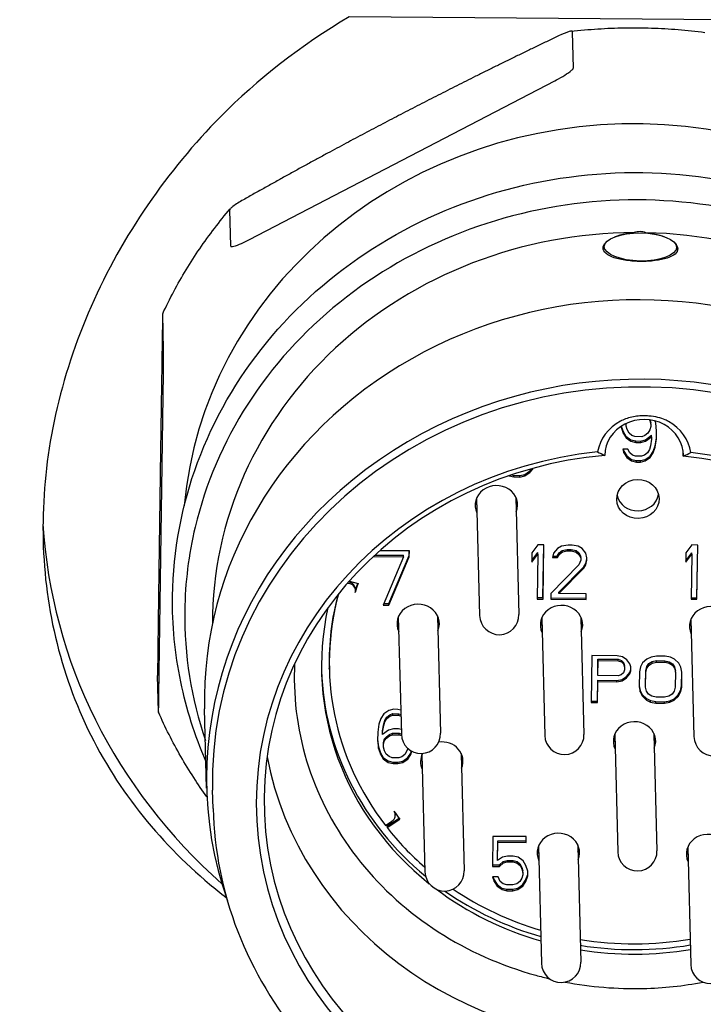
# Model space of a CAD drawing. Header units: inches. Extents: x 24 to 1128, y -74 to 748.
# Tile 472 of 557: x 403.782 to 404.467, y 517.918 to 518.905. Entities that reach past the tile are written whole.
import ezdxf

# ---------------------------------------------------------------- set-up
doc = ezdxf.new("R2010")
doc.units = ezdxf.units.IN
doc.header["$LTSCALE"] = 32
doc.header["$MEASUREMENT"] = 0
doc.layers.add('Dimension (ANSI)', color=7, linetype='Continuous', lineweight=25)
doc.layers.add('Visible (ANSI)', color=7, linetype='Continuous', lineweight=30)
doc.styles.add('Note Text (ANSI)', font='tahoma.ttf')
doc.dimstyles.new('Architectural (ANSI)', dxfattribs={"dimscale": 32, "dimtxt": 0.125, "dimasz": 0.098425, "dimexe": 0.125, "dimexo": 0.0625, "dimgap": 0.031496, "dimtad": 0, "dimtih": 1, "dimtoh": 1, "dimdec": 4, "dimrnd": 1e-08, "dimzin": 3, "dimdsep": 46, "dimlunit": 4, "dimtxsty": 'Note Text (ANSI)', "dimcen": 0.09, "dimdle": 0.393701, "dimclrd": 256, "dimclre": 256, "dimclrt": 256, "dimadec": 0, "dimazin": 3, "dimtfac": 0.96, "dimtofl": 0, "dimtmove": 0, "dimatfit": 3, "dimfxl": 1, "dimfrac": 2, "dimtolj": 1, "dimtzin": 12, "dimlwd": -1, "dimlwe": -1, "dimarcsym": 0})

# ---------------------------------------------------------------- blocks, each defined once
blk = doc.blocks.new('*D22')
at = {"layer": 'Defpoints', "color": 0, "transparency": 16777216}
for p in [(449.63555, 707.27291), (363.01247, 481.71141), (485.53905, 481.71141)]:
    blk.add_point(p, dxfattribs=at)
at = {"layer": 'Dimension (ANSI)', "transparency": 16777216}
for p, q in [((447.63555, 707.27291), (359.01247, 707.27291)), ((363.01247, 704.12331), (363.01247, 605.02522)), ((363.01247, 484.86102), (363.01247, 597.9591)), ((483.53905, 481.71141), (359.01247, 481.71141))]:
    blk.add_line(p, q, dxfattribs=at)
for points in [[(362.48753, 704.12331), (363.5374, 704.12331), (363.01247, 707.27291)], [(362.48753, 484.86102), (363.5374, 484.86102), (363.01247, 481.71141)]]:
    blk.add_solid(points, dxfattribs=at)
at = {"layer": 'Dimension (ANSI)', "transparency": 16777216, "insert": (349.86405, 604.01735), "char_height": 4, "attachment_point": 1, "style": 'Note Text (ANSI)'}
blk.add_mtext('\\A1;18\'-9 9/16"', dxfattribs=at)

msp = doc.modelspace()

# ---------------------------------------------------------------- linework, layer by layer
at = {"layer": 'Visible (ANSI)'}
for p, q in [((404.69083, 518.90317), (404.11197, 518.90783)), ((404.33667, 518.85653), (404.33574, 518.89297)), ((404.01204, 518.68463), (404.31801, 518.84372)), ((403.99321, 518.67795), (403.99228, 518.71439)), ((404.36797, 518.67926), (404.36672, 518.67522)), ((404.4399, 518.67825), (404.44104, 518.67417)), ((403.926, 518.57359), (403.92507, 518.61003)), ((403.92126, 518.22766), (403.9258, 518.55073)), ((404.3847, 518.49743), (404.38469, 518.49635)), ((404.38469, 518.49635), (404.38657, 518.49055)), ((404.38476, 518.49747), (404.38654, 518.49199)), ((404.38959, 518.49891), (404.38961, 518.50019)), ((404.38962, 518.49747), (404.38959, 518.49891)), ((404.38962, 518.49747), (404.38966, 518.49979)), ((404.39056, 518.49399), (404.38962, 518.49747)), ((404.38966, 518.49979), (404.38965, 518.50021)), ((404.38966, 518.49979), (404.3898, 518.50028)), ((404.41287, 518.50389), (404.41332, 518.50307)), ((404.41423, 518.49727), (404.41319, 518.49381)), ((404.41332, 518.50307), (404.41331, 518.50384)), ((404.41332, 518.50307), (404.41426, 518.49959)), ((404.41347, 518.50382), (404.41422, 518.50103)), ((404.41426, 518.49959), (404.41422, 518.50103)), ((404.41426, 518.49959), (404.41423, 518.49727)), ((404.4192, 518.5007), (404.41851, 518.5028)), ((404.42007, 518.4926), (404.4192, 518.5007)), ((404.38654, 518.49199), (404.38942, 518.48734)), ((404.38657, 518.49055), (404.38654, 518.49199)), ((404.38657, 518.49055), (404.38946, 518.4859)), ((404.38942, 518.48734), (404.3943, 518.48382)), ((404.38946, 518.4859), (404.38942, 518.48734)), ((404.38946, 518.4859), (404.39433, 518.48238)), ((404.39248, 518.4905), (404.39056, 518.49399)), ((404.3954, 518.48816), (404.39248, 518.4905)), ((404.39834, 518.48698), (404.3954, 518.48816)), ((404.40522, 518.48693), (404.39834, 518.48698)), ((404.40819, 518.48806), (404.40522, 518.48693)), ((404.41118, 518.49035), (404.40819, 518.48806)), ((404.40906, 518.48371), (404.41503, 518.48829)), ((404.4091, 518.48227), (404.41507, 518.48685)), ((404.41319, 518.49381), (404.41118, 518.49035)), ((404.41507, 518.48685), (404.41503, 518.48829)), ((404.41507, 518.48685), (404.41503, 518.48453)), ((404.41882, 518.47784), (404.41992, 518.48593)), ((404.41992, 518.48593), (404.42002, 518.49307)), ((404.41995, 518.48449), (404.41992, 518.48593)), ((404.41995, 518.48449), (404.42007, 518.4926)), ((404.3943, 518.48382), (404.3992, 518.48263)), ((404.39433, 518.48238), (404.3943, 518.48382)), ((404.39433, 518.48238), (404.39924, 518.48119)), ((404.3992, 518.48263), (404.40412, 518.48259)), ((404.39924, 518.48119), (404.3992, 518.48263)), ((404.39924, 518.48119), (404.40416, 518.48115)), ((404.40412, 518.48259), (404.40906, 518.48371)), ((404.40416, 518.48115), (404.40412, 518.48259)), ((404.40416, 518.48115), (404.4091, 518.48227)), ((404.4091, 518.48227), (404.40906, 518.48371)), ((404.41395, 518.4776), (404.41292, 518.47413)), ((404.41503, 518.48453), (404.41395, 518.4776)), ((404.41677, 518.47207), (404.41882, 518.47784)), ((404.41681, 518.47063), (404.41885, 518.4764)), ((404.41885, 518.4764), (404.41882, 518.47784)), ((404.41885, 518.4764), (404.41995, 518.48449)), ((404.39127, 518.47431), (404.38635, 518.47435)), ((404.38635, 518.47435), (404.38728, 518.47087)), ((404.3867, 518.47434), (404.38724, 518.47231)), ((404.38724, 518.47231), (404.39013, 518.46765)), ((404.38728, 518.47087), (404.38724, 518.47231)), ((404.38728, 518.47087), (404.39017, 518.46621)), ((404.39013, 518.46765), (404.395, 518.46414)), ((404.39017, 518.46621), (404.39013, 518.46765)), ((404.39017, 518.46621), (404.39504, 518.4627)), ((404.39319, 518.47082), (404.39127, 518.47431)), ((404.39611, 518.46848), (404.39319, 518.47082)), ((404.39904, 518.4673), (404.39611, 518.46848)), ((404.40495, 518.46725), (404.39904, 518.4673)), ((404.40792, 518.46838), (404.40495, 518.46725)), ((404.4109, 518.47068), (404.40792, 518.46838)), ((404.40878, 518.46403), (404.41375, 518.46746)), ((404.41292, 518.47413), (404.4109, 518.47068)), ((404.41375, 518.46746), (404.41677, 518.47207)), ((404.41379, 518.46602), (404.41375, 518.46746)), ((404.41379, 518.46602), (404.41681, 518.47063)), ((404.41681, 518.47063), (404.41677, 518.47207)), ((404.44678, 518.47038), (404.44685, 518.46754)), ((404.395, 518.46414), (404.39991, 518.46294)), ((404.39504, 518.4627), (404.395, 518.46414)), ((404.39504, 518.4627), (404.39994, 518.4615)), ((404.39991, 518.46294), (404.40384, 518.46291)), ((404.39994, 518.4615), (404.39991, 518.46294)), ((404.39994, 518.4615), (404.40388, 518.46147)), ((404.40384, 518.46291), (404.40878, 518.46403)), ((404.40388, 518.46147), (404.40384, 518.46291)), ((404.40388, 518.46147), (404.40882, 518.46259)), ((404.40882, 518.46259), (404.40878, 518.46403)), ((404.40882, 518.46259), (404.41379, 518.46602)), ((404.27218, 518.44774), (404.27219, 518.44773)), ((404.27219, 518.44773), (404.27219, 518.44775)), ((404.27219, 518.44773), (404.2771, 518.44653)), ((404.27461, 518.44857), (404.27706, 518.44797)), ((404.27706, 518.44797), (404.28297, 518.44793)), ((404.2771, 518.44653), (404.27706, 518.44797)), ((404.2771, 518.44653), (404.283, 518.44649)), ((404.28297, 518.44793), (404.2879, 518.44904)), ((404.283, 518.44649), (404.28297, 518.44793)), ((404.283, 518.44649), (404.28794, 518.4476)), ((404.2879, 518.44904), (404.29287, 518.45248)), ((404.28794, 518.4476), (404.2879, 518.44904)), ((404.28794, 518.4476), (404.29291, 518.45104)), ((404.29287, 518.45248), (404.29492, 518.45483)), ((404.29291, 518.45104), (404.29287, 518.45248)), ((404.29291, 518.45104), (404.29591, 518.45449)), ((404.29591, 518.45449), (404.2959, 518.4551)), ((404.29591, 518.45449), (404.29616, 518.45517)), ((404.23971, 518.42527), (404.24273, 518.30758)), ((404.27907, 518.42628), (404.28209, 518.30859)), ((404.30114, 518.37852), (404.29512, 518.37046)), ((404.30705, 518.37847), (404.30114, 518.37852)), ((404.30624, 518.32551), (404.30699, 518.37847)), ((404.30628, 518.32407), (404.30705, 518.37847)), ((404.33165, 518.37827), (404.32474, 518.37717)), ((404.33559, 518.37824), (404.33165, 518.37827)), ((404.34147, 518.37703), (404.33559, 518.37824)), ((404.45547, 518.37836), (404.44945, 518.37031)), ((404.46137, 518.37831), (404.45547, 518.37836)), ((404.46057, 518.32536), (404.46131, 518.37831)), ((404.46061, 518.32391), (404.46137, 518.37831)), ((404.13781, 518.36823), (404.16629, 518.368)), ((404.17232, 518.3723), (404.14259, 518.37254)), ((404.15183, 518.3195), (404.1722, 518.36795)), ((404.16633, 518.36656), (404.16629, 518.368)), ((404.1722, 518.36795), (404.17226, 518.3723)), ((404.17223, 518.36651), (404.1722, 518.36795)), ((404.17223, 518.36651), (404.17232, 518.3723)), ((404.29512, 518.37046), (404.29499, 518.3612)), ((404.29499, 518.3612), (404.30101, 518.36926)), ((404.29501, 518.36272), (404.30097, 518.3707)), ((404.30101, 518.36926), (404.30038, 518.32412)), ((404.30101, 518.36926), (404.30097, 518.3707)), ((404.31677, 518.37029), (404.31572, 518.36566)), ((404.32077, 518.37488), (404.31677, 518.37029)), ((404.32061, 518.36707), (404.32262, 518.37052)), ((404.32064, 518.36563), (404.32266, 518.36908)), ((404.32474, 518.37717), (404.32077, 518.37488)), ((404.32262, 518.37052), (404.32561, 518.37281)), ((404.32266, 518.36908), (404.32262, 518.37052)), ((404.32266, 518.36908), (404.32565, 518.37137)), ((404.32561, 518.37281), (404.33055, 518.37393)), ((404.32565, 518.37137), (404.32561, 518.37281)), ((404.32565, 518.37137), (404.33058, 518.37249)), ((404.33055, 518.37393), (404.33448, 518.3739)), ((404.33058, 518.37249), (404.33055, 518.37393)), ((404.33058, 518.37249), (404.33452, 518.37246)), ((404.33448, 518.3739), (404.33939, 518.3727)), ((404.33452, 518.37246), (404.33448, 518.3739)), ((404.33452, 518.37246), (404.33942, 518.37126)), ((404.33939, 518.3727), (404.34231, 518.37036)), ((404.33942, 518.37126), (404.33939, 518.3727)), ((404.33942, 518.37126), (404.34234, 518.36892)), ((404.34538, 518.37469), (404.34147, 518.37703)), ((404.34231, 518.37036), (404.34423, 518.36688)), ((404.34234, 518.36892), (404.34231, 518.37036)), ((404.34234, 518.36892), (404.34426, 518.36544)), ((404.34925, 518.37003), (404.34538, 518.37469)), ((404.35017, 518.36539), (404.34925, 518.37003)), ((404.44945, 518.37031), (404.44932, 518.36105)), ((404.44932, 518.36105), (404.45534, 518.3691)), ((404.44934, 518.36257), (404.4553, 518.37054)), ((404.45534, 518.3691), (404.4547, 518.32396)), ((404.45534, 518.3691), (404.4553, 518.37054)), ((404.13681, 518.36731), (404.13681, 518.3668)), ((404.13681, 518.3668), (404.16633, 518.36656)), ((404.16633, 518.36656), (404.14596, 518.31811)), ((404.15187, 518.31806), (404.17223, 518.36651)), ((404.3422, 518.35851), (404.31423, 518.32979)), ((404.31572, 518.36566), (404.32064, 518.36563)), ((404.31605, 518.3671), (404.32061, 518.36707)), ((404.32064, 518.36563), (404.32061, 518.36707)), ((404.34423, 518.36312), (404.3422, 518.35851)), ((404.34426, 518.36544), (404.34423, 518.36688)), ((404.34426, 518.36544), (404.34423, 518.36312)), ((404.34703, 518.35644), (404.34905, 518.35989)), ((404.34707, 518.35499), (404.34909, 518.35845)), ((404.34905, 518.35989), (404.3501, 518.36451)), ((404.34909, 518.35845), (404.34905, 518.35989)), ((404.34909, 518.35845), (404.35014, 518.36307)), ((404.3501, 518.36451), (404.35011, 518.36566)), ((404.35014, 518.36307), (404.3501, 518.36451)), ((404.35014, 518.36307), (404.35017, 518.36539)), ((404.32207, 518.33117), (404.34703, 518.35644)), ((404.32211, 518.32973), (404.34707, 518.35499)), ((404.34707, 518.35499), (404.34703, 518.35644)), ((404.1104, 518.34018), (404.11268, 518.33956)), ((404.11142, 518.34134), (404.11264, 518.341)), ((404.11219, 518.34221), (404.12086, 518.33977)), ((404.11828, 518.33281), (404.11825, 518.33425)), ((404.31423, 518.32979), (404.31415, 518.32401)), ((404.32211, 518.32973), (404.32207, 518.33117)), ((404.34966, 518.32951), (404.32211, 518.32973)), ((404.34954, 518.32516), (404.34961, 518.32951)), ((404.34958, 518.32372), (404.34966, 518.32951)), ((404.14596, 518.31811), (404.15187, 518.31806)), ((404.14657, 518.31954), (404.15183, 518.3195)), ((404.15187, 518.31806), (404.15183, 518.3195)), ((404.30038, 518.32412), (404.30628, 518.32407)), ((404.3004, 518.32556), (404.30624, 518.32551)), ((404.30628, 518.32407), (404.30624, 518.32551)), ((404.31415, 518.32401), (404.34958, 518.32372)), ((404.31417, 518.32545), (404.34954, 518.32516)), ((404.34958, 518.32372), (404.34954, 518.32516)), ((404.4547, 518.32396), (404.46061, 518.32391)), ((404.45472, 518.3254), (404.46057, 518.32536)), ((404.46061, 518.32391), (404.46057, 518.32536)), ((404.16126, 518.30621), (404.16429, 518.18852)), ((404.20062, 518.30723), (404.20364, 518.18953)), ((404.30494, 518.30506), (404.30797, 518.18736)), ((404.3443, 518.30607), (404.34733, 518.18837)), ((404.45453, 518.30385), (404.45756, 518.18616)), ((404.35509, 518.26746), (404.35443, 518.22031)), ((404.38068, 518.26725), (404.35509, 518.26746)), ((404.36117, 518.24878), (404.36138, 518.26383)), ((404.3612, 518.24734), (404.36142, 518.26239)), ((404.36142, 518.26239), (404.36138, 518.26383)), ((404.36138, 518.26383), (404.38163, 518.26367)), ((404.36142, 518.26239), (404.38167, 518.26223)), ((404.38599, 518.26621), (404.38068, 518.26725)), ((404.38167, 518.26223), (404.38163, 518.26367)), ((404.38163, 518.26367), (404.38482, 518.26264)), ((404.38167, 518.26223), (404.38486, 518.2612)), ((404.38486, 518.2612), (404.38482, 518.26264)), ((404.38482, 518.26264), (404.38692, 518.26062)), ((404.38486, 518.2612), (404.38696, 518.25918)), ((404.39021, 518.26316), (404.38599, 518.26621)), ((404.38696, 518.25918), (404.38692, 518.26062)), ((404.38692, 518.26062), (404.38795, 518.2576)), ((404.38696, 518.25918), (404.38798, 518.25616)), ((404.39336, 518.25912), (404.39021, 518.26316)), ((404.39438, 518.25611), (404.39336, 518.25912)), ((404.40616, 518.26002), (404.40398, 518.25603)), ((404.41049, 518.264), (404.40616, 518.26002)), ((404.41032, 518.25641), (404.4125, 518.25941)), ((404.41478, 518.26597), (404.41049, 518.264)), ((404.4125, 518.25941), (404.41572, 518.26139)), ((404.41253, 518.25797), (404.4125, 518.25941)), ((404.41253, 518.25797), (404.41576, 518.25995)), ((404.42012, 518.26693), (404.41478, 518.26597)), ((404.41572, 518.26139), (404.42, 518.26236)), ((404.41576, 518.25995), (404.41572, 518.26139)), ((404.41576, 518.25995), (404.42004, 518.26092)), ((404.42004, 518.26092), (404.42, 518.26236)), ((404.42, 518.26236), (404.42853, 518.26229)), ((404.42004, 518.26092), (404.42857, 518.26085)), ((404.42865, 518.26687), (404.42012, 518.26693)), ((404.42857, 518.26085), (404.42853, 518.26229)), ((404.42853, 518.26229), (404.43278, 518.26125)), ((404.42857, 518.26085), (404.43282, 518.25981)), ((404.43397, 518.26582), (404.42865, 518.26687)), ((404.43282, 518.25981), (404.43278, 518.26125)), ((404.43278, 518.26125), (404.43595, 518.25922)), ((404.43282, 518.25981), (404.43599, 518.25778)), ((404.4382, 518.26378), (404.43397, 518.26582)), ((404.43599, 518.25778), (404.43595, 518.25922)), ((404.43595, 518.25922), (404.43804, 518.25619)), ((404.44241, 518.25973), (404.4382, 518.26378)), ((404.44449, 518.2557), (404.44241, 518.25973)), ((404.09211, 518.25341), (404.09207, 518.25485)), ((404.38683, 518.25015), (404.38467, 518.24816)), ((404.38794, 518.25315), (404.38683, 518.25015)), ((404.38798, 518.25616), (404.38794, 518.25315)), ((404.38798, 518.25616), (404.38795, 518.2576)), ((404.38992, 518.24655), (404.39318, 518.25053)), ((404.38996, 518.24511), (404.39322, 518.24909)), ((404.39318, 518.25053), (404.39429, 518.25353)), ((404.39322, 518.24909), (404.39318, 518.25053)), ((404.39322, 518.24909), (404.39432, 518.25209)), ((404.39429, 518.25353), (404.39433, 518.25627)), ((404.39432, 518.25209), (404.39429, 518.25353)), ((404.39432, 518.25209), (404.39438, 518.25611)), ((404.40284, 518.25102), (404.40263, 518.23598)), ((404.40398, 518.25603), (404.40284, 518.25102)), ((404.40899, 518.23736), (404.4092, 518.25241)), ((404.40902, 518.23592), (404.40924, 518.25097)), ((404.4092, 518.25241), (404.41032, 518.25641)), ((404.40924, 518.25097), (404.4092, 518.25241)), ((404.40924, 518.25097), (404.41036, 518.25497)), ((404.41036, 518.25497), (404.41032, 518.25641)), ((404.41036, 518.25497), (404.41253, 518.25797)), ((404.43599, 518.25778), (404.43808, 518.25475)), ((404.43808, 518.25475), (404.43804, 518.25619)), ((404.43804, 518.25619), (404.43905, 518.25217)), ((404.43808, 518.25475), (404.43909, 518.25073)), ((404.43909, 518.25073), (404.43888, 518.23568)), ((404.43909, 518.25073), (404.43905, 518.25217)), ((404.44548, 518.25068), (404.44449, 518.2557)), ((404.44524, 518.23707), (404.44543, 518.25095)), ((404.44527, 518.23563), (404.44548, 518.25068)), ((403.9209, 518.21093), (403.91996, 518.24737)), ((404.36079, 518.2217), (404.36108, 518.24277)), ((404.36082, 518.22026), (404.36112, 518.24133)), ((404.36108, 518.24277), (404.38027, 518.24261)), ((404.36112, 518.24133), (404.36108, 518.24277)), ((404.36112, 518.24133), (404.38031, 518.24117)), ((404.3612, 518.24734), (404.36117, 518.24878)), ((404.38146, 518.24718), (404.3612, 518.24734)), ((404.38027, 518.24261), (404.38562, 518.24357)), ((404.38031, 518.24117), (404.38027, 518.24261)), ((404.38031, 518.24117), (404.38565, 518.24213)), ((404.38467, 518.24816), (404.38146, 518.24718)), ((404.38562, 518.24357), (404.38992, 518.24655)), ((404.38565, 518.24213), (404.38562, 518.24357)), ((404.38565, 518.24213), (404.38996, 518.24511)), ((404.38996, 518.24511), (404.38992, 518.24655)), ((404.40263, 518.23598), (404.40362, 518.23095)), ((404.40264, 518.23715), (404.40359, 518.23239)), ((404.40359, 518.23239), (404.40566, 518.22836)), ((404.40362, 518.23095), (404.40359, 518.23239)), ((404.40362, 518.23095), (404.4057, 518.22692)), ((404.40902, 518.23592), (404.40899, 518.23736)), ((404.41003, 518.2319), (404.40902, 518.23592)), ((404.41212, 518.22888), (404.41003, 518.2319)), ((404.43775, 518.23168), (404.43558, 518.22869)), ((404.43888, 518.23568), (404.43775, 518.23168)), ((404.44191, 518.22807), (404.4441, 518.23207)), ((404.44195, 518.22663), (404.44414, 518.23063)), ((404.4441, 518.23207), (404.44524, 518.23707)), ((404.44414, 518.23063), (404.4441, 518.23207)), ((404.44414, 518.23063), (404.44527, 518.23563)), ((404.44527, 518.23563), (404.44524, 518.23707)), ((404.35443, 518.22031), (404.36082, 518.22026)), ((404.35445, 518.22175), (404.36079, 518.2217)), ((404.36082, 518.22026), (404.36079, 518.2217)), ((404.40566, 518.22836), (404.40987, 518.22432)), ((404.4057, 518.22692), (404.40566, 518.22836)), ((404.4057, 518.22692), (404.40991, 518.22288)), ((404.40987, 518.22432), (404.41411, 518.22228)), ((404.40991, 518.22288), (404.40987, 518.22432)), ((404.40991, 518.22288), (404.41414, 518.22083)), ((404.41529, 518.22684), (404.41212, 518.22888)), ((404.41411, 518.22228), (404.41942, 518.22123)), ((404.41414, 518.22083), (404.41411, 518.22228)), ((404.41414, 518.22083), (404.41946, 518.21979)), ((404.41954, 518.22581), (404.41529, 518.22684)), ((404.41942, 518.22123), (404.42795, 518.22116)), ((404.41946, 518.21979), (404.41942, 518.22123)), ((404.41946, 518.21979), (404.42799, 518.21972)), ((404.42807, 518.22574), (404.41954, 518.22581)), ((404.42795, 518.22116), (404.4333, 518.22212)), ((404.42799, 518.21972), (404.42795, 518.22116)), ((404.42799, 518.21972), (404.43333, 518.22068)), ((404.43235, 518.22671), (404.42807, 518.22574)), ((404.43558, 518.22869), (404.43235, 518.22671)), ((404.4333, 518.22212), (404.43759, 518.22409)), ((404.43333, 518.22068), (404.4333, 518.22212)), ((404.43333, 518.22068), (404.43763, 518.22265)), ((404.43759, 518.22409), (404.44191, 518.22807)), ((404.43763, 518.22265), (404.43759, 518.22409)), ((404.43763, 518.22265), (404.44195, 518.22663)), ((404.44195, 518.22663), (404.44191, 518.22807)), ((403.96914, 518.13451), (403.96709, 518.21417)), ((404.15176, 518.21244), (404.14679, 518.20901)), ((404.1567, 518.21356), (404.15176, 518.21244)), ((404.16063, 518.21353), (404.1567, 518.21356)), ((404.16366, 518.21279), (404.16063, 518.21353)), ((404.14377, 518.20441), (404.14172, 518.19863)), ((404.14679, 518.20901), (404.14377, 518.20441)), ((404.14659, 518.19888), (404.14762, 518.20234)), ((404.14663, 518.19744), (404.14766, 518.2009)), ((404.14762, 518.20234), (404.14964, 518.2058)), ((404.14766, 518.2009), (404.14762, 518.20234)), ((404.14766, 518.2009), (404.14968, 518.20436)), ((404.14964, 518.2058), (404.15263, 518.20809)), ((404.14968, 518.20436), (404.14964, 518.2058)), ((404.14968, 518.20436), (404.15266, 518.20665)), ((404.15263, 518.20809), (404.15559, 518.20922)), ((404.15266, 518.20665), (404.15263, 518.20809)), ((404.15266, 518.20665), (404.15563, 518.20778)), ((404.15559, 518.20922), (404.1615, 518.20918)), ((404.15563, 518.20778), (404.15559, 518.20922)), ((404.15563, 518.20778), (404.16154, 518.20774)), ((404.1615, 518.20918), (404.16378, 518.20826)), ((404.16154, 518.20774), (404.1615, 518.20918)), ((404.16154, 518.20774), (404.16382, 518.20682)), ((404.14063, 518.19054), (404.14051, 518.18244)), ((404.14172, 518.19863), (404.14063, 518.19054)), ((404.14548, 518.18963), (404.14551, 518.19194)), ((404.14551, 518.19194), (404.14659, 518.19888)), ((404.15148, 518.19277), (404.14551, 518.18819)), ((404.14555, 518.1905), (404.14551, 518.19194)), ((404.14551, 518.18819), (404.14555, 518.1905)), ((404.14555, 518.1905), (404.14663, 518.19744)), ((404.14663, 518.19744), (404.14659, 518.19888)), ((404.15642, 518.19389), (404.15148, 518.19277)), ((404.16134, 518.19385), (404.15642, 518.19389)), ((404.16417, 518.19316), (404.16134, 518.19385)), ((404.14051, 518.18244), (404.14138, 518.17433)), ((404.14052, 518.18341), (404.14134, 518.17577)), ((404.14551, 518.18819), (404.14548, 518.18963)), ((404.14628, 518.17689), (404.14633, 518.18036)), ((404.14633, 518.18036), (404.14736, 518.18382)), ((404.14637, 518.17892), (404.14633, 518.18036)), ((404.14637, 518.17892), (404.1474, 518.18238)), ((404.14736, 518.18382), (404.14936, 518.18612)), ((404.1474, 518.18238), (404.14736, 518.18382)), ((404.1474, 518.18238), (404.1494, 518.18468)), ((404.14936, 518.18612), (404.15235, 518.18841)), ((404.1494, 518.18468), (404.14936, 518.18612)), ((404.1494, 518.18468), (404.15239, 518.18697)), ((404.15235, 518.18841), (404.15532, 518.18955)), ((404.15239, 518.18697), (404.15235, 518.18841)), ((404.15239, 518.18697), (404.15535, 518.18811)), ((404.15535, 518.18811), (404.15532, 518.18955)), ((404.15532, 518.18955), (404.16221, 518.18949)), ((404.15535, 518.18811), (404.16224, 518.18805)), ((404.16224, 518.18805), (404.16221, 518.18949)), ((404.16221, 518.18949), (404.16428, 518.18866)), ((404.16224, 518.18805), (404.16437, 518.1872)), ((404.3781, 518.1884), (404.38113, 518.07071)), ((404.41746, 518.18942), (404.42049, 518.07172)), ((404.14134, 518.17577), (404.14323, 518.16997)), ((404.14138, 518.17433), (404.14134, 518.17577)), ((404.14138, 518.17433), (404.14327, 518.16853)), ((404.14323, 518.16997), (404.14612, 518.16531)), ((404.14327, 518.16853), (404.14323, 518.16997)), ((404.14632, 518.17545), (404.14628, 518.17689)), ((404.14632, 518.17545), (404.14637, 518.17892)), ((404.14725, 518.17197), (404.14632, 518.17545)), ((404.14917, 518.16848), (404.14725, 518.17197)), ((404.16989, 518.17178), (404.16787, 518.16833)), ((404.17069, 518.17449), (404.16989, 518.17178)), ((404.17374, 518.16972), (404.17447, 518.17178)), ((404.17378, 518.16828), (404.17493, 518.17153)), ((404.14327, 518.16853), (404.14616, 518.16387)), ((404.14612, 518.16531), (404.15099, 518.1618)), ((404.14616, 518.16387), (404.14612, 518.16531)), ((404.14616, 518.16387), (404.15103, 518.16036)), ((404.15209, 518.16614), (404.14917, 518.16848)), ((404.15099, 518.1618), (404.15589, 518.1606)), ((404.15103, 518.16036), (404.15099, 518.1618)), ((404.15103, 518.16036), (404.15593, 518.15916)), ((404.15503, 518.16496), (404.15209, 518.16614)), ((404.16192, 518.1649), (404.15503, 518.16496)), ((404.15589, 518.1606), (404.16081, 518.16056)), ((404.15593, 518.15916), (404.15589, 518.1606)), ((404.16081, 518.16056), (404.16575, 518.16168)), ((404.16085, 518.15912), (404.16081, 518.16056)), ((404.16085, 518.15912), (404.16579, 518.16024)), ((404.16489, 518.16604), (404.16192, 518.1649)), ((404.16787, 518.16833), (404.16489, 518.16604)), ((404.16575, 518.16168), (404.17072, 518.16512)), ((404.16579, 518.16024), (404.16575, 518.16168)), ((404.16579, 518.16024), (404.17076, 518.16367)), ((404.17072, 518.16512), (404.17374, 518.16972)), ((404.17076, 518.16367), (404.17072, 518.16512)), ((404.17076, 518.16367), (404.17378, 518.16828)), ((404.17378, 518.16828), (404.17374, 518.16972)), ((404.18491, 518.1682), (404.18794, 518.0505)), ((404.22427, 518.16921), (404.22729, 518.05151)), ((404.15593, 518.15916), (404.16085, 518.15912)), ((403.97558, 518.11398), (403.9751, 518.13236)), ((404.14835, 518.09703), (404.15486, 518.1013)), ((404.14987, 518.09647), (404.16193, 518.10452)), ((404.14991, 518.09503), (404.16269, 518.10356)), ((404.15815, 518.10885), (404.15819, 518.10741)), ((404.14987, 518.09647), (404.14991, 518.09503)), ((404.25608, 518.08618), (404.25566, 518.05609)), ((404.28954, 518.08591), (404.25608, 518.08618)), ((404.26062, 518.06328), (404.26089, 518.08179)), ((404.26089, 518.08179), (404.28942, 518.08156)), ((404.26092, 518.08035), (404.26089, 518.08179)), ((404.28942, 518.08156), (404.28949, 518.08591)), ((404.28946, 518.08012), (404.28942, 518.08156)), ((404.28946, 518.08012), (404.28954, 518.08591)), ((404.26066, 518.06184), (404.26092, 518.08035)), ((404.26092, 518.08035), (404.28946, 518.08012)), ((404.30173, 518.07658), (404.30475, 517.95889)), ((404.34109, 518.07759), (404.34411, 517.9599)), ((404.45132, 518.07538), (404.45434, 517.95768)), ((404.26066, 518.06184), (404.26062, 518.06328)), ((404.26563, 518.06527), (404.26066, 518.06184)), ((404.27057, 518.06639), (404.26563, 518.06527)), ((404.2665, 518.06091), (404.27045, 518.06204)), ((404.27045, 518.06204), (404.27635, 518.06199)), ((404.27049, 518.0606), (404.27045, 518.06204)), ((404.27647, 518.06634), (404.27057, 518.06639)), ((404.27635, 518.06199), (404.28027, 518.0608)), ((404.27639, 518.06055), (404.27635, 518.06199)), ((404.28138, 518.06514), (404.27647, 518.06634)), ((404.28625, 518.06163), (404.28138, 518.06514)), ((404.28914, 518.05698), (404.28625, 518.06163)), ((404.25566, 518.05609), (404.26255, 518.05603)), ((404.25568, 518.05753), (404.26251, 518.05747)), ((404.26251, 518.05747), (404.2665, 518.06091)), ((404.26255, 518.05603), (404.26251, 518.05747)), ((404.26255, 518.05603), (404.26653, 518.05947)), ((404.26653, 518.05947), (404.2665, 518.06091)), ((404.26653, 518.05947), (404.27049, 518.0606)), ((404.27049, 518.0606), (404.27639, 518.06055)), ((404.27639, 518.06055), (404.28031, 518.05936)), ((404.28027, 518.0608), (404.28319, 518.05846)), ((404.28031, 518.05936), (404.28027, 518.0608)), ((404.28031, 518.05936), (404.28323, 518.05702)), ((404.28319, 518.05846), (404.28511, 518.05498)), ((404.28323, 518.05702), (404.28319, 518.05846)), ((404.28323, 518.05702), (404.28515, 518.05353)), ((404.28511, 518.05498), (404.28605, 518.0515)), ((404.28515, 518.05353), (404.28511, 518.05498)), ((404.28515, 518.05353), (404.28609, 518.05005)), ((404.28609, 518.05005), (404.28605, 518.0515)), ((404.29102, 518.05117), (404.28914, 518.05698)), ((404.25551, 518.04567), (404.25742, 518.04103)), ((404.26142, 518.04562), (404.25551, 518.04567)), ((404.25607, 518.04567), (404.25738, 518.04247)), ((404.25738, 518.04247), (404.26027, 518.03781)), ((404.25742, 518.04103), (404.25738, 518.04247)), ((404.26332, 518.04098), (404.26142, 518.04562)), ((404.28502, 518.04428), (404.283, 518.04082)), ((404.28605, 518.04774), (404.28502, 518.04428)), ((404.28585, 518.03761), (404.28887, 518.04221)), ((404.28609, 518.05005), (404.28605, 518.04774)), ((404.28887, 518.04221), (404.29092, 518.04798)), ((404.28891, 518.04077), (404.28887, 518.04221)), ((404.28891, 518.04077), (404.29096, 518.04654)), ((404.29092, 518.04798), (404.29097, 518.05134)), ((404.29096, 518.04654), (404.29092, 518.04798)), ((404.29096, 518.04654), (404.29102, 518.05117)), ((404.25742, 518.04103), (404.2603, 518.03637)), ((404.26027, 518.03781), (404.26514, 518.0343)), ((404.2603, 518.03637), (404.26027, 518.03781)), ((404.2603, 518.03637), (404.26517, 518.03286)), ((404.26624, 518.03864), (404.26332, 518.04098)), ((404.26514, 518.0343), (404.27004, 518.0331)), ((404.26517, 518.03286), (404.26514, 518.0343)), ((404.26517, 518.03286), (404.27008, 518.03166)), ((404.27016, 518.03745), (404.26624, 518.03864)), ((404.27004, 518.0331), (404.27595, 518.03306)), ((404.27008, 518.03166), (404.27004, 518.0331)), ((404.27607, 518.0374), (404.27016, 518.03745)), ((404.27595, 518.03306), (404.28088, 518.03417)), ((404.27598, 518.03162), (404.27595, 518.03306)), ((404.27598, 518.03162), (404.28092, 518.03273)), ((404.28002, 518.03853), (404.27607, 518.0374)), ((404.283, 518.04082), (404.28002, 518.03853)), ((404.28088, 518.03417), (404.28585, 518.03761)), ((404.28092, 518.03273), (404.28088, 518.03417)), ((404.28092, 518.03273), (404.28589, 518.03617)), ((404.28589, 518.03617), (404.28585, 518.03761)), ((404.28589, 518.03617), (404.28891, 518.04077)), ((404.27008, 518.03166), (404.27598, 518.03162))]:
    msp.add_line(p, q, dxfattribs=at)
for centre in [(404.26241, 518.30808), (404.18397, 518.18902), (404.32765, 518.18787), (404.47723, 518.18666), (404.40081, 518.07121), (404.20761, 518.05101), (404.32443, 517.95939), (404.47402, 517.95819)]:
    msp.add_arc(centre, 0.01969, 181.47219, 1.47219, dxfattribs=at)
for centre, major_axis, ratio, start_param, end_param in [((404.39591, 518.38539), (-0.45064, -0.01158), 0.921131, 3.247079, 6.177699), ((404.39806, 518.30172), (-0.42309, -0.01087), 0.921131, 4.689688, 6.261243), ((404.39806, 518.30172), (0.42309, 0.01087), 0.921131, 0.021942, 1.52023), ((404.40385, 518.67305), (-0.0374, 0.00053), 0.388991, 6.169802, 6.192544), ((404.40385, 518.67305), (0.0374, -0.00053), 0.388991, 0.090939, 0.113383), ((404.40002, 518.2253), (0.43293, 0.01113), 0.921131, 0, 3.141593), ((404.40207, 518.14564), (-0.43293, -0.01113), 0.921131, 2.853092, 6.571686), ((404.40213, 518.14334), (-0.42702, -0.01097), 0.921131, 3.141593, 6.283185), ((404.40749, 518.46795), (0.03936, 0.00101), 0.921131, 6.244052, 9.390644), ((404.40757, 518.46488), (-0.04723, -0.00121), 0.921131, 5.210895, 6.09809), ((404.40757, 518.46488), (0.04723, 0.00121), 0.921131, 0.111828, 0.999023), ((404.40272, 518.12036), (-0.38373, -0.00986), 0.921131, 4.797781, 10.836915), ((404.40264, 518.12342), (-0.37586, -0.00966), 0.921131, 4.780659, 10.854037), ((404.25958, 518.41838), (0.02125, 0.00055), 0.921131, 5.895869, 9.812095), ((404.4012, 518.43216), (0.02125, 0.00055), 0.921131, 3.338502, 6.086276), ((404.25938, 518.42604), (-0.02125, -0.00055), 0.921131, 0.196909, 0.387317), ((404.25938, 518.42604), (0.02125, 0.00055), 0.921131, 5.895869, 6.086276), ((404.39473, 518.43135), (-0.59036, -0.01517), 0.921131, 0.030993, 0.779008), ((404.11038, 518.33405), (0.00787, 0.0002), 0.921131, 0, 1.25491), ((404.11041, 518.33261), (0.00787, 0.0002), 0.921131, 5.993618, 7.538095), ((404.3991, 518.2613), (-0.29124, -0.00748), 0.921131, 5.958572, 5.993618), ((404.39906, 518.26274), (-0.29124, -0.00748), 0.921131, 5.963661, 5.989703), ((404.3991, 518.2613), (-0.30699, -0.00789), 0.921131, 6.011913, 6.87487), ((404.39906, 518.26274), (-0.30699, -0.00789), 0.921131, 6.020039, 6.283185), ((404.18113, 518.29933), (0.02125, 0.00055), 0.921131, 5.895869, 9.812095), ((404.32481, 518.29817), (0.02125, 0.00055), 0.921131, 5.895869, 9.812095), ((404.39917, 518.25824), (-0.31486, -0.00809), 0.921131, 6.056478, 7.113402), ((404.4744, 518.29696), (0.02125, 0.00055), 0.921131, 5.895869, 9.812095), ((404.18093, 518.30699), (-0.02125, -0.00055), 0.921131, 0.196909, 0.387317), ((404.18093, 518.30699), (0.02125, 0.00055), 0.921131, 5.895869, 6.086276), ((404.32462, 518.30583), (-0.02125, -0.00055), 0.921131, 0.196909, 0.387317), ((404.32462, 518.30583), (0.02125, 0.00055), 0.921131, 5.895869, 6.086276), ((404.4742, 518.30462), (-0.02125, -0.00055), 0.921131, 0.196909, 0.387317), ((404.39906, 518.26274), (-0.31486, -0.00809), 0.921131, 0.007766, 0.815049), ((404.39797, 518.18152), (0.02125, 0.00055), 0.921131, 5.895869, 9.812095), ((404.39996, 518.2276), (-0.37586, -0.00966), 0.921131, 0.151021, 2.990572), ((404.20478, 518.16131), (0.02125, 0.00055), 0.921131, 5.895869, 7.970905), ((404.39778, 518.18918), (-0.02125, -0.00055), 0.921131, 0.196909, 0.387317), ((404.39778, 518.18918), (0.02125, 0.00055), 0.921131, 5.895869, 6.086276), ((404.20478, 518.16131), (-0.02125, -0.00055), 0.921131, 5.829767, 6.670502), ((404.20458, 518.16897), (-0.02125, -0.00055), 0.921131, 0.196909, 0.387317), ((404.20458, 518.16897), (0.02125, 0.00055), 0.921131, 5.895869, 6.086276), ((404.15032, 518.1072), (0.00787, 0.0002), 0.921131, 5.304074, 6.848551), ((404.3991, 518.2613), (0.29124, 0.00748), 0.921131, 3.706959, 3.742004), ((404.15028, 518.10865), (0.00787, 0.0002), 0.921131, 0, 0.102169), ((404.3991, 518.2613), (0.30699, 0.00789), 0.921131, 3.742004, 3.929918), ((404.3216, 518.06969), (0.02125, 0.00055), 0.921131, 5.895869, 9.812095), ((404.47118, 518.06849), (0.02125, 0.00055), 0.921131, 5.895869, 9.812095), ((404.3214, 518.07735), (-0.02125, -0.00055), 0.921131, 0.196909, 0.387317), ((404.3214, 518.07735), (0.02125, 0.00055), 0.921131, 5.895869, 6.086276), ((404.47099, 518.07615), (-0.02125, -0.00055), 0.921131, 0.196909, 0.387317), ((404.39917, 518.25824), (0.31486, 0.00809), 0.921131, 4.002234, 4.382323), ((404.3991, 518.2613), (0.30699, 0.00789), 0.921131, 4.050919, 4.373526), ((404.39906, 518.26274), (-0.31486, -0.00809), 0.921131, 0.89542, 1.240731), ((404.3991, 518.2613), (0.30699, 0.00789), 0.921131, 4.506732, 4.867447), ((404.39906, 518.26274), (-0.31486, -0.00809), 0.921131, 1.370352, 1.721948), ((404.39917, 518.25824), (0.31486, 0.00809), 0.921131, 4.511944, 4.86354)]:
    msp.add_ellipse(centre, major_axis=major_axis, ratio=ratio, start_param=start_param, end_param=end_param, dxfattribs=at)
for centre, major_axis, ratio in [((404.40391, 518.67716), (-0.0362, 0.00051), 0.388991), ((404.40139, 518.4245), (0.02125, 0.00055), 0.921131)]:
    msp.add_ellipse(centre, major_axis=major_axis, ratio=ratio, dxfattribs=at)
for points, knots in [([(404.11197, 518.90783), (404.06383, 518.87956), (404.01996, 518.84504), (403.93039, 518.75457), (403.88435, 518.68835), (403.83772, 518.58215), (403.82578, 518.54562), (403.80971, 518.473), (403.80561, 518.43691), (403.80463, 518.36789), (403.80774, 518.33282), (403.82182, 518.2643), (403.83278, 518.23086), (403.87658, 518.13629), (403.92091, 518.08107), (403.97749, 518.0338), (403.98306, 518.02936), (403.98876, 518.02499)], [-3.829059, -3.829059, -3.829059, -3.829059, -3.426449, -3.426449, -2.855521, -2.855521, -2.570057, -2.570057, -2.284593, -2.284593, -1.999129, -1.999129, -1.713665, -1.713665, -1.142736, -1.142736, -1.082421, -1.082421, -1.082421, -1.082421]), ([(404.33574, 518.89297), (404.33573, 518.8931), (404.33567, 518.89321), (404.33548, 518.89337), (404.33529, 518.89343), (404.33448, 518.89352), (404.33345, 518.89331), (404.32946, 518.89223), (404.32567, 518.8906), (404.32195, 518.8888)], [0, 0, 0, 0, 0.00241164, 0.00241164, 0.00526031, 0.00526031, 0.01448332, 0.01448332, 0.04470519, 0.04470519, 0.04470519, 0.04470519]), ([(404.3343, 518.89343), (404.34322, 518.89445), (404.35216, 518.89524), (404.37007, 518.89641), (404.37904, 518.89677), (404.39699, 518.89706), (404.40596, 518.89699), (404.4239, 518.89641), (404.43286, 518.8959), (404.45074, 518.89445), (404.45965, 518.89351), (404.46853, 518.89235)], [1.4390862, 1.4390862, 1.4390862, 1.4390862, 1.4917603, 1.4917603, 1.5444344, 1.5444344, 1.5971085, 1.5971085, 1.6497826, 1.6497826, 1.7024567, 1.7024567, 1.7024567, 1.7024567]), ([(404.31801, 518.84372), (404.32307, 518.84636), (404.32913, 518.84974), (404.33446, 518.85385), (404.33548, 518.85472), (404.33626, 518.85563), (404.33644, 518.85588), (404.33663, 518.85624), (404.33668, 518.85641), (404.33667, 518.85653)], [-0.05874847, -0.05874847, -0.05874847, -0.05874847, -0.01448332, -0.01448332, -0.00526031, -0.00526031, -0.00241164, -0.00241164, 0, 0, 0, 0]), ([(403.93496, 518.32725), (403.9356, 518.37272), (403.94413, 518.4181), (403.97605, 518.50423), (403.99949, 518.54493), (404.05897, 518.61768), (404.09508, 518.64967), (404.17638, 518.70167), (404.2216, 518.72162), (404.31657, 518.74739), (404.36632, 518.75317), (404.46525, 518.74991), (404.51442, 518.74086), (404.60712, 518.70881), (404.65065, 518.68584), (404.72752, 518.62828), (404.7609, 518.59376), (404.81404, 518.51675), (404.83387, 518.47433), (404.85801, 518.38593), (404.8624, 518.34), (404.85601, 518.25688), (404.8477, 518.21954), (404.8343, 518.18388)], [0, 0, 0, 0, 0.316521, 0.316521, 0.634111, 0.634111, 0.95374, 0.95374, 1.275221, 1.275221, 1.597778, 1.597778, 1.92058, 1.92058, 2.242813, 2.242813, 2.563629, 2.563629, 2.882394, 2.882394, 3.199356, 3.199356, 3.462349, 3.462349, 3.462349, 3.462349]), ([(404.83377, 518.2046), (404.84536, 518.24523), (404.85024, 518.28746), (404.846, 518.37363), (404.83608, 518.4175), (404.80177, 518.50012), (404.77737, 518.53885), (404.71657, 518.60724), (404.68016, 518.63689), (404.599, 518.68411), (404.55426, 518.70166), (404.46097, 518.72289), (404.41243, 518.72656), (404.31649, 518.71961), (404.2691, 518.709), (404.18026, 518.67458), (404.13884, 518.65077), (404.06616, 518.59237), (404.03492, 518.55779), (403.98579, 518.48136), (403.9679, 518.43953), (403.95105, 518.36869), (403.94754, 518.34058), (403.94715, 518.31244)], [2.897144, 2.897144, 2.897144, 2.897144, 3.199914, 3.199914, 3.519419, 3.519419, 3.83907, 3.83907, 4.159011, 4.159011, 4.479213, 4.479213, 4.799564, 4.799564, 5.119953, 5.119953, 5.440269, 5.440269, 5.760399, 5.760399, 6.080245, 6.080245, 6.283185, 6.283185, 6.283185, 6.283185]), ([(404.00591, 518.72448), (404.0022, 518.72242), (403.99842, 518.7201), (403.99449, 518.71707), (403.99347, 518.71621), (403.99269, 518.71529), (403.99251, 518.71504), (403.99232, 518.71469), (403.99227, 518.71451), (403.99228, 518.71439)], [0.20113271, 0.20113271, 0.20113271, 0.20113271, 0.23135458, 0.23135458, 0.24057759, 0.24057759, 0.24342626, 0.24342626, 0.2458379, 0.2458379, 0.2458379, 0.2458379]), ([(403.92505, 518.61027), (403.92856, 518.61779), (403.93228, 518.62522), (403.94014, 518.6399), (403.94428, 518.64714), (403.95295, 518.66142), (403.95749, 518.66846), (403.96695, 518.68231), (403.97187, 518.68912), (403.98209, 518.7025), (403.98739, 518.70907), (403.99287, 518.7155)], [0.3942286, 0.3942286, 0.3942286, 0.3942286, 0.4461184, 0.4461184, 0.4980081, 0.4980081, 0.5498979, 0.5498979, 0.6017876, 0.6017876, 0.6536773, 0.6536773, 0.6536773, 0.6536773]), ([(403.99321, 518.67795), (403.99322, 518.67783), (403.99328, 518.67771), (403.99347, 518.67755), (403.99366, 518.67749), (403.99447, 518.6774), (403.9955, 518.67761), (404.00091, 518.67908), (404.00697, 518.682), (404.01204, 518.68463)], [-0.2458379, -0.2458379, -0.2458379, -0.2458379, -0.24342626, -0.24342626, -0.24057759, -0.24057759, -0.23135458, -0.23135458, -0.18708943, -0.18708943, -0.18708943, -0.18708943]), ([(404.3786, 518.68754), (404.38164, 518.68875), (404.38529, 518.68981), (404.39196, 518.69104), (404.3948, 518.69139), (404.39765, 518.69158)], [0.07654724, 0.07654724, 0.07654724, 0.07654724, 0.10741588, 0.10741588, 0.12852238, 0.12852238, 0.12852238, 0.12852238]), ([(404.40944, 518.69149), (404.40749, 518.69214), (404.40548, 518.69249), (404.40162, 518.69252), (404.3996, 518.6922), (404.39765, 518.69158)], [0.2393987, 0.2393987, 0.2393987, 0.2393987, 0.25409295, 0.25409295, 0.2687872, 0.2687872, 0.2687872, 0.2687872]), ([(404.40944, 518.69149), (404.41229, 518.69124), (404.41515, 518.69085), (404.42163, 518.68956), (404.42512, 518.68853), (404.42809, 518.68736)], [-0.41496464, -0.41496464, -0.41496464, -0.41496464, -0.39385815, -0.39385815, -0.36483245, -0.36483245, -0.36483245, -0.36483245]), ([(404.4381, 518.68139), (404.43816, 518.68133), (404.43823, 518.68126), (404.44025, 518.67924), (404.44124, 518.6772), (404.44134, 518.67355), (404.44045, 518.67168), (404.43673, 518.66842), (404.43389, 518.66701), (404.42733, 518.66486), (404.42316, 518.66398), (404.41398, 518.66286), (404.40899, 518.66261), (404.39959, 518.66269), (404.39457, 518.66301), (404.38531, 518.66428), (404.38108, 518.66523), (404.37437, 518.66749), (404.37145, 518.66894), (404.36753, 518.67227), (404.36654, 518.67415), (404.3665, 518.67598), (404.36645, 518.67781), (404.36734, 518.67983), (404.36949, 518.68204), (404.3698, 518.68233), (404.37013, 518.68262)], [-0.3234792, -0.3234792, -0.3234792, -0.3234792, -0.3222476, -0.3222476, -0.2864423, -0.2864423, -0.2506369, -0.2506369, -0.2148316, -0.2148316, -0.1790264, -0.1790264, -0.1432211, -0.1432211, -0.1074159, -0.1074159, -0.0716106, -0.0716106, -0.0358053, -0.0358053, 0, 0, 0, 0.0358053, 0.0358053, 0.041285, 0.041285, 0.041285, 0.041285]), ([(403.92507, 518.61003), (403.92506, 518.61015), (403.92506, 518.61024), (403.92505, 518.61029), (403.92504, 518.61025), (403.92502, 518.60992), (403.92499, 518.60916), (403.92491, 518.60595), (403.92484, 518.6023), (403.92479, 518.59851)], [0, 0, 0, 0, 0.00241164, 0.00241164, 0.00526031, 0.00526031, 0.01448332, 0.01448332, 0.04470519, 0.04470519, 0.04470519, 0.04470519]), ([(403.9258, 518.55073), (403.92588, 518.55608), (403.92596, 518.56271), (403.92601, 518.5697), (403.92601, 518.57111), (403.92601, 518.57246), (403.92601, 518.57281), (403.92601, 518.57326), (403.92601, 518.57346), (403.926, 518.57359)], [-0.05874847, -0.05874847, -0.05874847, -0.05874847, -0.01448332, -0.01448332, -0.00526031, -0.00526031, -0.00241164, -0.00241164, 0, 0, 0, 0]), ([(404.43218, 518.50212), (404.4312, 518.50268), (404.43009, 518.50322), (404.42452, 518.50562), (404.41887, 518.50714), (404.41158, 518.50772), (404.41076, 518.50777), (404.40961, 518.50782), (404.40929, 518.50783), (404.40869, 518.50784), (404.40842, 518.50784), (404.40816, 518.50785), (404.40788, 518.50785), (404.40761, 518.50785), (404.40695, 518.50784), (404.40656, 518.50784), (404.40519, 518.5078), (404.40421, 518.50775), (404.40115, 518.50752), (404.39906, 518.50726), (404.39235, 518.506), (404.3883, 518.50463), (404.38472, 518.50289), (404.38436, 518.5027), (404.384, 518.50251)], [0.3991509, 0.3991509, 0.3991509, 0.3991509, 0.413118, 0.413118, 0.4633573, 0.4633573, 0.4696982, 0.4696982, 0.4721926, 0.4721926, 0.474238, 0.474238, 0.474238, 0.4763021, 0.4763021, 0.479238, 0.479238, 0.4865814, 0.4865814, 0.5021229, 0.5021229, 0.5371024, 0.5371024, 0.5412574, 0.5412574, 0.5412574, 0.5412574]), ([(403.96844, 518.16162), (403.95729, 518.18723), (403.94881, 518.21387), (403.93732, 518.2694), (403.93456, 518.29834), (403.93496, 518.32725)], [5.8891617, 5.8891617, 5.8891617, 5.8891617, 6.0819376, 6.0819376, 6.2831853, 6.2831853, 6.2831853, 6.2831853]), ([(403.92009, 518.2648), (403.92004, 518.26075), (403.91999, 518.25641), (403.91996, 518.25126), (403.91995, 518.24984), (403.91995, 518.2485), (403.91995, 518.24815), (403.91996, 518.2477), (403.91996, 518.24749), (403.91996, 518.24737)], [-0.04470519, -0.04470519, -0.04470519, -0.04470519, -0.01448332, -0.01448332, -0.00526031, -0.00526031, -0.00241164, -0.00241164, 0, 0, 0, 0]), ([(404.057, 518.24933), (404.05652, 518.21565), (404.06204, 518.18194), (404.08451, 518.11791), (404.10142, 518.08758), (404.14487, 518.03356), (404.17132, 518.00983), (404.23099, 517.97135), (404.26414, 517.95655), (404.30371, 517.94562), (404.30837, 517.94443), (404.31305, 517.94333)], [0, 0, 0, 0, 0.325198, 0.325198, 0.649239, 0.649239, 0.970262, 0.970262, 1.288506, 1.288506, 1.330669, 1.330669, 1.330669, 1.330669]), ([(403.9209, 518.21093), (403.9209, 518.21081), (403.92091, 518.21072), (403.92092, 518.21066), (403.92092, 518.2107), (403.92095, 518.21104), (403.92097, 518.2118), (403.92108, 518.21615), (403.92118, 518.22231), (403.92126, 518.22766)], [-0.2458379, -0.2458379, -0.2458379, -0.2458379, -0.24342626, -0.24342626, -0.24057759, -0.24057759, -0.23135458, -0.23135458, -0.18708943, -0.18708943, -0.18708943, -0.18708943]), ([(403.96947, 518.12567), (403.96488, 518.13203), (403.96045, 518.1385), (403.95167, 518.15206), (403.94734, 518.15916), (403.93908, 518.17356), (403.93516, 518.18086), (403.92772, 518.19564), (403.92421, 518.20312), (403.92091, 518.21068)], [5.6846878, 5.6846878, 5.6846878, 5.6846878, 5.7333495, 5.7333495, 5.7851637, 5.7851637, 5.836978, 5.836978, 5.8887922, 5.8887922, 5.8887922, 5.8887922]), ([(403.97558, 518.11398), (403.97665, 518.07202), (403.98505, 518.03026), (404.01562, 517.95131), (404.0378, 517.91414), (404.09373, 517.8481), (404.1275, 517.81926), (404.20324, 517.77283), (404.24522, 517.75527), (404.33314, 517.73324), (404.37907, 517.72879), (404.4702, 517.73348), (404.51539, 517.74262), (404.60043, 517.77359), (404.64026, 517.79541), (404.7105, 517.8495), (404.7409, 517.88175), (404.78915, 517.9534), (404.80703, 517.99276), (404.8265, 518.06713), (404.83051, 518.10159), (404.82962, 518.13593)], [0.036634, 0.036634, 0.036634, 0.036634, 0.355083, 0.355083, 0.673935, 0.673935, 0.993679, 0.993679, 1.314262, 1.314262, 1.635347, 1.635347, 1.956575, 1.956575, 2.2776, 2.2776, 2.598055, 2.598055, 2.91763, 2.91763, 3.178226, 3.178226, 3.178226, 3.178226]), ([(404.32831, 517.94009), (404.35404, 517.9352), (404.38041, 517.93303), (404.42685, 517.93413), (404.44693, 517.93623), (404.46667, 517.93993)], [1.3761766, 1.3761766, 1.3761766, 1.3761766, 1.605116, 1.605116, 1.7802581, 1.7802581, 1.7802581, 1.7802581])]:
    msp.add_open_spline(points, degree=3, knots=knots, dxfattribs=at)
for points, weights in [([(404.32195, 518.8888), (404.24014, 518.84981), (404.16384, 518.81014)], [1.56673803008, 1.62234181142, 1.62234181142]), ([(404.16384, 518.81014), (404.08754, 518.77046), (404.00591, 518.72448)], [1.62205369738, 1.62205369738, 1.56645979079]), ([(403.92479, 518.59851), (403.92348, 518.51572), (403.92235, 518.43515)], [1.56646110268, 1.62205505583, 1.62205505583]), ([(403.92235, 518.43515), (403.92121, 518.35459), (403.92009, 518.2648)], [1.62234181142, 1.62234181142, 1.56673803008])]:
    msp.add_rational_spline(points, weights, degree=2, dxfattribs=at)
for points in [[(404.36094, 518.4717), (404.3632, 518.4705), (404.36559, 518.46932), (404.36812, 518.46817)], [(404.44685, 518.46754), (404.44949, 518.46865), (404.45199, 518.46978), (404.45438, 518.47094)], [(403.94715, 518.31244), (403.94653, 518.2684), (403.95357, 518.2243), (403.96791, 518.18235)], [(404.0573, 518.25899), (404.05714, 518.25577), (404.05704, 518.25255), (404.057, 518.24933)]]:
    msp.add_open_spline(points, degree=3, dxfattribs=at)

# ---------------------------------------------------------------- dimensions: what is measured, and where the dimension line sits
at = {"layer": 'Dimension (ANSI)'}
dim = msp.add_linear_dim(base=(363.01247, 481.71141), p1=(449.63555, 707.27291), p2=(485.53905, 481.71141), angle=270, dimstyle='Architectural (ANSI)', override={"dimgap": 0.031496, "dimdec": 4, "dimlfac": 1, "dimtol": 0, "dimlim": 0, "dimtp": 0, "dimtm": 0, "dimtdec": 2, "dimatfit": 1}, dxfattribs=at)
dim.commit()
dim.dimension.update_dxf_attribs({"geometry": '*D22', "text_midpoint": (363.01247, 601.49216), "dimtype": 160})

doc.saveas('drawing.dxf')
